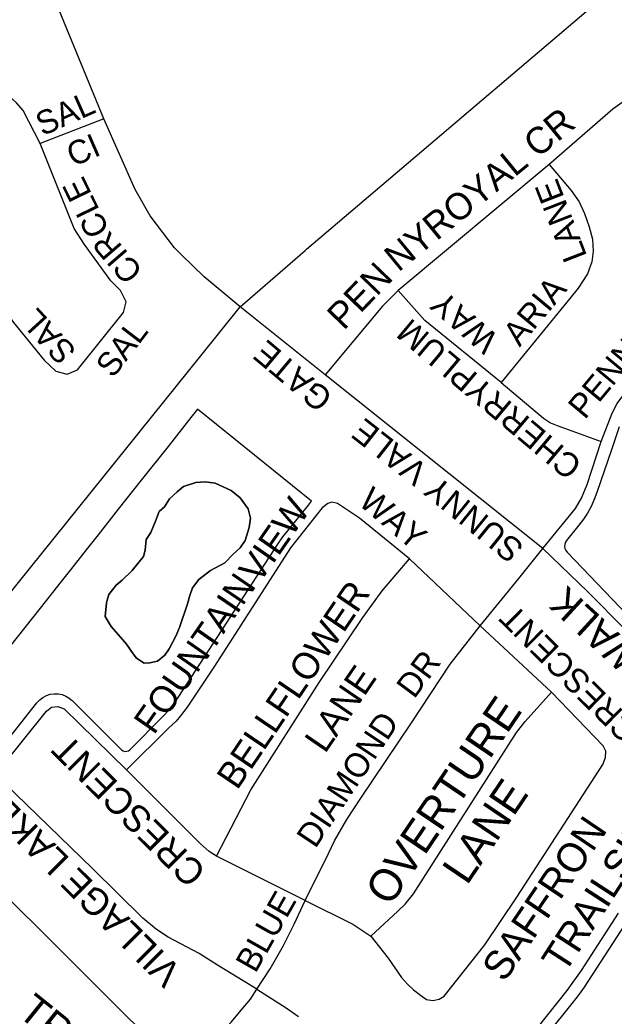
# Model space of a CAD drawing. Extents: x 586326 to 623965, y 4819854 to 4857850.
# Drawn here: x 602043 to 602544, y 4845165 to 4846005 of the extents above; entities that cross this region are included whole.
import ezdxf

# ---------------------------------------------------------------- set-up
doc = ezdxf.new("R2010")
doc.units = 0
for name, color, linetype in [('Major Rds and Hwys', 7, 'Continuous'), ('Minor Rd Lbls', 7, 'Continuous'), ('Minor Rds', 7, 'Continuous'), ('Park Outlines', 7, 'Continuous'), ('Proposed Secondary Rds', 7, 'Continuous'), ('School Syms_Lbls', 7, 'Continuous'), ('Secondary Rds Lbls', 7, 'Continuous')]:
    doc.layers.add(name, color=color, linetype=linetype)

msp = doc.modelspace()

# ---------------------------------------------------------------- linework, layer by layer
at = {"layer": 'Major Rds and Hwys'}
for points in [[(602228.94, 4845763.31), (602283.71, 4845810.98), (602284.97, 4845812.07), (602354.1, 4845870.85), (602532.28, 4846022.36), (602534.52, 4846024.26), (602558.68, 4846048.97), (602585.66, 4846076.56), (602594.95, 4846086.06), (602647, 4846149.85), (602707.38, 4846223.84), (602755.67, 4846283.02), (602767.75, 4846297.82), (602817.11, 4846357.87), (602829.25, 4846373.26), (602837.97, 4846384.33)], [(601918.88, 4845377.93), (602031.46, 4845517.86), (602195.79, 4845722.1), (602228.94, 4845763.31)], [(602181.3, 4845116.88), (601918.88, 4845377.93)]]:
    msp.add_lwpolyline(points, dxfattribs=at)
at = {"layer": 'Minor Rds'}
for points in [[(602060.24, 4845901.24), (602045.81, 4845929.11), (602040.05, 4845935.37), (602032.37, 4845942.56), (602016.96, 4845955.79)], [(602533.45, 4845649.76), (602542.7, 4845673.79), (602546.97, 4845681.7), (602552.56, 4845689.34), (602590.77, 4845736.13), (602603.73, 4845762.59), (602612.14, 4845793.89), (602612.39, 4845827.07), (602605.37, 4845860.8), (602589.16, 4845895.92), (602577.7, 4845913.24), (602563.91, 4845929.74), (602558.89, 4845934.04), (602555.37, 4845935.64), (602551.29, 4845935.78), (602543.52, 4845930.23), (602489.55, 4845883.59)], [(602113.88, 4845922.1), (602060.24, 4845901.24)], [(602015.04, 4845781.03), (602037.61, 4845750.07), (602063.59, 4845718.35), (602073.31, 4845709.08), (602082.97, 4845706.45), (602091.74, 4845710.25), (602130.48, 4845758.49), (602132.71, 4845767.6), (602127.88, 4845777.09), (602119.7, 4845785.3), (602097.41, 4845816.05), (602088.93, 4845829.57), (602060.24, 4845901.24)], [(602489.55, 4845883.59), (602362.31, 4845777.27)], [(602489.55, 4845883.59), (602508.31, 4845861.5), (602514.94, 4845851.94), (602519.56, 4845842.23), (602523.51, 4845830.95), (602526.19, 4845820.48), (602526.68, 4845810.37), (602525.63, 4845801.47), (602522.04, 4845791.11), (602514.14, 4845779.02), (602507.2, 4845770.32), (602449.24, 4845699.55)], [(602362.31, 4845777.27), (602348.91, 4845763.83), (602300.61, 4845705.91)], [(602449.24, 4845699.55), (602384.88, 4845751.93), (602362.31, 4845777.27)], [(602300.61, 4845705.91), (602251.51, 4845745.38), (602228.94, 4845763.31)], [(602484.24, 4845559.49), (602300.61, 4845705.91)], [(602449.24, 4845699.55), (602484.82, 4845669.47), (602490.77, 4845665.39), (602496.38, 4845663.29), (602533.45, 4845649.76)], [(602484.24, 4845559.49), (602511.82, 4845593.29), (602516.86, 4845601.94), (602521.77, 4845613.35), (602533.45, 4845649.76)], [(602371.87, 4845550.68), (602329.61, 4845585.04), (602311.16, 4845597.57), (602306.23, 4845598.43), (602303.02, 4845597.47), (602298.03, 4845593.84), (602271.38, 4845560.08), (602207.11, 4845460.25), (602184.04, 4845425.57), (602178.43, 4845418.39), (602174.91, 4845413.88), (602168.56, 4845407.82), (602132.86, 4845372.79)], [(602431.3, 4845494.29), (602464.04, 4845534.2), (602484.24, 4845559.49)], [(602587.28, 4845457.23), (602522.09, 4845523.26), (602484.24, 4845559.49)], [(602209.03, 4845299.86), (602237.85, 4845355.89), (602295.46, 4845446.49), (602332.49, 4845501.31), (602348.75, 4845523.84), (602371.87, 4845550.68)], [(602431.3, 4845494.29), (602371.87, 4845550.68)], [(602283.78, 4845262.55), (602303.46, 4845302.24), (602308.53, 4845312.71), (602319, 4845330.94), (602330.63, 4845348.94), (602372.91, 4845411.59), (602405.99, 4845461.89), (602431.3, 4845494.29)], [(602491.51, 4845438.37), (602431.3, 4845494.29)], [(602339.07, 4845232.45), (602353.68, 4845213.93), (602365.19, 4845197.4), (602370.11, 4845191.77), (602375.06, 4845187.02), (602381.1, 4845182.53), (602386.27, 4845178.92), (602391.5, 4845177.95), (602396.85, 4845179.1), (602401.13, 4845181.75), (602435.34, 4845224.95), (602462.41, 4845265.3), (602534.93, 4845377.15), (602537.31, 4845383.07), (602537.53, 4845388.43), (602535.1, 4845392.99), (602491.51, 4845438.37)], [(602339.07, 4845232.45), (602362.06, 4845253.35), (602368.16, 4845259.46), (602375.19, 4845268.17), (602462.04, 4845404.34), (602469.5, 4845413.61), (602491.51, 4845438.37)], [(602242.86, 4845187.74), (602209.84, 4845207.99), (602194.32, 4845217.67), (602168.06, 4845231.52), (602158.29, 4845238.05), (602146.65, 4845247.59), (602104.4, 4845289.42), (602030.43, 4845361.12), (602027.45, 4845366.94), (602027.13, 4845372.04), (602028.83, 4845376.62), (602065.5, 4845422.19), (602069.6, 4845425.71), (602074.99, 4845426.07), (602080.34, 4845424.31), (602132.86, 4845372.79)], [(602209.03, 4845299.86), (602202.7, 4845303.7), (602195.13, 4845310.5), (602132.86, 4845372.79)], [(602283.78, 4845262.55), (602209.03, 4845299.86)], [(602242.86, 4845187.74), (602254.22, 4845204.84), (602265.39, 4845224.53), (602274.39, 4845242.58), (602283.78, 4845262.55)], [(602283.78, 4845262.55), (602324.01, 4845242.44), (602339.07, 4845232.45)], [(602442.55, 4845108.31), (602504.99, 4845186.52), (602516.87, 4845203.43), (602548.09, 4845251.64)], [(602181.3, 4845116.88), (602221.46, 4845160.06), (602229.84, 4845169.94), (602237.72, 4845179.24), (602242.86, 4845187.74)], [(602242.86, 4845187.74), (602267.61, 4845171.96), (602277.99, 4845164.51)]]:
    msp.add_lwpolyline(points, dxfattribs=at)
at = {"layer": 'Park Outlines'}
for points in [[(602021.82, 4845384.39), (602057.42, 4845429.37), (602059.72, 4845431.82), (602062.4, 4845433.85), (602065.38, 4845435.41), (602068.59, 4845436.44), (602071.92, 4845436.92), (602075.28, 4845436.84), (602078.58, 4845436.19), (602081.73, 4845435), (602084.63, 4845433.29), (602087.2, 4845431.13), (602128.8, 4845389.71), (602130.06, 4845388.79), (602131.55, 4845388.31), (602133.12, 4845388.32), (602134.6, 4845388.8), (602135.87, 4845389.72), (602163.64, 4845417.62), (602168.33, 4845422.66), (602172.66, 4845428.02), (602176.62, 4845433.66), (602261.39, 4845564.04), (602264.96, 4845569.23), (602268.8, 4845574.22), (602286.55, 4845596.1), (602289.2, 4845599.37), (602192.81, 4845676.91), (602187.36, 4845670.01), (602168.03, 4845645.59), (602145.45, 4845617.06), (602126.03, 4845592.52), (602108.93, 4845570.91), (602101.21, 4845561.16), (602084.47, 4845540), (602077.73, 4845531.48), (602060.1, 4845509.2), (602034.22, 4845476.5)], [(602548.67, 4845662.16), (602542.43, 4845643.68), (602529.9, 4845606.61), (602527.66, 4845600.69), (602525.01, 4845594.94), (602521.96, 4845589.4), (602518.51, 4845584.08), (602514.71, 4845579.03), (602504.35, 4845566.27), (602503.39, 4845564.74), (602502.83, 4845563.03), (602502.68, 4845561.23), (602502.97, 4845559.45), (602503.68, 4845557.79), (602504.76, 4845556.35), (602555.65, 4845503.31)], [(602612.35, 4845332.65), (602519.17, 4845189.36), (602516.36, 4845185.25), (602513.34, 4845181.29), (602455.22, 4845108.85)]]:
    msp.add_lwpolyline(points, dxfattribs=at)
for points in [[(602116.12, 4845513.72), (602116.67, 4845515.76), (602117.97, 4845520.52), (602124.29, 4845528.61), (602129.44, 4845532.82), (602137.88, 4845540.87), (602147.44, 4845552.79), (602148.72, 4845558.17), (602149.6, 4845566.96), (602153.45, 4845573.08), (602157.37, 4845582.51), (602160.55, 4845590.67), (602165.14, 4845594.69), (602169.22, 4845601.43), (602175.83, 4845607.17), (602180.95, 4845611.68), (602191.41, 4845615.2), (602199.42, 4845615.59), (602207.91, 4845614.54), (602214.55, 4845611.48), (602221.36, 4845608.28), (602228.96, 4845602.35), (602235.64, 4845592.87), (602237.5, 4845585.04), (602236.38, 4845577.14), (602233.23, 4845566.31), (602228.92, 4845560.11), (602223.03, 4845554.61), (602216.01, 4845547.33), (602203.82, 4845540.91), (602194.15, 4845533.3), (602188.61, 4845526.21), (602186.43, 4845519.67), (602184.57, 4845512.88), (602177.64, 4845492.77), (602174.52, 4845485.37), (602168.95, 4845474.84), (602165.28, 4845469.46), (602159.19, 4845464.39), (602152.79, 4845463.01), (602147.88, 4845462.85), (602141.42, 4845466.83), (602138.73, 4845470.53), (602133.11, 4845478.65), (602127.9, 4845484.57), (602119.91, 4845493.74), (602114.84, 4845502.22)], [(602116.12, 4845513.72), (602114.84, 4845502.22), (602119.91, 4845493.74), (602127.9, 4845484.57), (602133.11, 4845478.65), (602138.73, 4845470.53), (602141.42, 4845466.83), (602147.88, 4845462.85), (602152.79, 4845463.01), (602159.19, 4845464.39), (602165.28, 4845469.46), (602168.95, 4845474.84), (602174.52, 4845485.37), (602177.64, 4845492.77), (602184.57, 4845512.88), (602186.43, 4845519.67), (602188.61, 4845526.21), (602194.15, 4845533.3), (602203.82, 4845540.91), (602216.01, 4845547.33), (602223.03, 4845554.61), (602228.92, 4845560.11), (602233.23, 4845566.31), (602236.38, 4845577.14), (602237.5, 4845585.04), (602235.64, 4845592.87), (602228.96, 4845602.35), (602221.36, 4845608.28), (602214.55, 4845611.48), (602207.91, 4845614.54), (602199.42, 4845615.59), (602191.41, 4845615.2), (602180.95, 4845611.68), (602175.83, 4845607.17), (602169.22, 4845601.43), (602165.14, 4845594.69), (602160.55, 4845590.67), (602157.37, 4845582.51), (602153.45, 4845573.08), (602149.6, 4845566.96), (602148.72, 4845558.17), (602147.44, 4845552.79), (602137.88, 4845540.87), (602129.44, 4845532.82), (602124.29, 4845528.61), (602117.97, 4845520.52), (602116.67, 4845515.76)], [(602116.12, 4845513.72), (602114.84, 4845502.22), (602119.91, 4845493.74), (602127.9, 4845484.57), (602133.11, 4845478.65), (602138.73, 4845470.53), (602141.42, 4845466.83), (602147.88, 4845462.85), (602152.79, 4845463.01), (602159.19, 4845464.39), (602165.28, 4845469.46), (602168.95, 4845474.84), (602174.52, 4845485.37), (602177.64, 4845492.77), (602184.57, 4845512.88), (602186.43, 4845519.67), (602188.61, 4845526.21), (602194.15, 4845533.3), (602203.82, 4845540.91), (602216.01, 4845547.33), (602223.03, 4845554.61), (602228.92, 4845560.11), (602233.23, 4845566.31), (602236.38, 4845577.14), (602237.5, 4845585.04), (602235.64, 4845592.87), (602228.96, 4845602.35), (602221.36, 4845608.28), (602214.55, 4845611.48), (602207.91, 4845614.54), (602199.42, 4845615.59), (602191.41, 4845615.2), (602180.95, 4845611.68), (602175.83, 4845607.17), (602169.22, 4845601.43), (602165.14, 4845594.69), (602160.55, 4845590.67), (602157.37, 4845582.51), (602153.45, 4845573.08), (602149.6, 4845566.96), (602148.72, 4845558.17), (602147.44, 4845552.79), (602137.88, 4845540.87), (602129.44, 4845532.82), (602124.29, 4845528.61), (602117.97, 4845520.52), (602116.67, 4845515.76)], [(602116.12, 4845513.72), (602114.84, 4845502.22), (602119.91, 4845493.74), (602127.9, 4845484.57), (602133.11, 4845478.65), (602138.73, 4845470.53), (602141.42, 4845466.83), (602147.88, 4845462.85), (602152.79, 4845463.01), (602159.19, 4845464.39), (602165.28, 4845469.46), (602168.95, 4845474.84), (602174.52, 4845485.37), (602177.64, 4845492.77), (602184.57, 4845512.88), (602186.43, 4845519.67), (602188.61, 4845526.21), (602194.15, 4845533.3), (602203.82, 4845540.91), (602216.01, 4845547.33), (602223.03, 4845554.61), (602228.92, 4845560.11), (602233.23, 4845566.31), (602236.38, 4845577.14), (602237.5, 4845585.04), (602235.64, 4845592.87), (602228.96, 4845602.35), (602221.36, 4845608.28), (602214.55, 4845611.48), (602207.91, 4845614.54), (602199.42, 4845615.59), (602191.41, 4845615.2), (602180.95, 4845611.68), (602175.83, 4845607.17), (602169.22, 4845601.43), (602165.14, 4845594.69), (602160.55, 4845590.67), (602157.37, 4845582.51), (602153.45, 4845573.08), (602149.6, 4845566.96), (602148.72, 4845558.17), (602147.44, 4845552.79), (602137.88, 4845540.87), (602129.44, 4845532.82), (602124.29, 4845528.61), (602117.97, 4845520.52), (602116.67, 4845515.76)]]:
    msp.add_lwpolyline(points, close=True, dxfattribs=at)
at = {"layer": 'Proposed Secondary Rds'}
for points in [[(602113.88, 4845922.1), (602057.43, 4846059.92)], [(602228.94, 4845763.31), (602198.66, 4845788.6), (602179.24, 4845807.4), (602173.44, 4845813.22), (602152.89, 4845840.16), (602140.2, 4845862.49), (602113.88, 4845922.1)]]:
    msp.add_lwpolyline(points, dxfattribs=at)

# ---------------------------------------------------------------- texts
at = {"layer": 'Minor Rd Lbls'}
for s, height, rotation, p in [('SAL', 19.992, 23.94678, (602062.08, 4845907.23)), ('NYROYAL CR', 22.44, 39.2842, (602362.42, 4845792.18)), ('CI', 19.992, 23.57496, (602088.04, 4845881.25)), ('CLE', 19.992, 116.04231, (602118.98, 4845827.87)), ('LANE', 20.4, 111.23166, (602521.93, 4845806.22)), ('CIR', 19.992, 130.69938, (602147.73, 4845793.79)), ('PEN', 22.44, 46.10661, (602316.39, 4845742.78)), ('ARIA', 20.4, 50.2059, (602464.75, 4845728.93)), ('WAY', 20.4, 139.27451, (602448.11, 4845737.83)), ('SAL', 19.992, 132.50044, (602091.65, 4845726.38)), ('PENNYR', 20.4, 50.2059, (602519.72, 4845667.58)), ('CHERRYPLUM', 20.4, 139.9655, (602518.78, 4845631.72)), ('SAL', 19.992, 52.66835, (602121.59, 4845702.48)), ('GATE', 20.4, 140.02133, (602308.4, 4845688.81)), ('VALE', 20.4, 141.91242, (602388.84, 4845627.33)), ('SUNNY', 20.4, 141.00374, (602469.59, 4845561.72)), ('WAY', 20.4, 319.69537, (602327.65, 4845597.14)), ('VIEW  ', 22.44, 55.15858, (602244.84, 4845528.95)), ('AIN', 22.44, 55.66838, (602214.84, 4845486.8)), ('BELLFLOWER ', 22.44, 55.90071, (602226.35, 4845354.92)), ('WALK', 24.48, 137.46406, (602572.87, 4845466.08)), ('CRESCENT', 20.4, 135.19653, (602567.18, 4845408)), ('FOUNT', 22.44, 55.10616, (602156.14, 4845401.45)), ('DR', 20.4, 53.33685, (602375.75, 4845431.86)), ('LANE', 22.44, 55.57635, (602300.5, 4845385.74)), ('OVERTURE', 26.928, 55.90071, (602355.3, 4845256.6)), ('DIAMOND', 20.4, 56.28552, (602292.29, 4845305.59)), ('CRESCENT', 22.44, 135.19653, (602201.5, 4845287.68)), ('LANE', 26.928, 55.90071, (602420.28, 4845274.57)), ('VILLAGE LAKE', 22.44, 135.19653, (602180.64, 4845203.54)), ('TRAILSIDE', 24.48, 57.09012, (602502.68, 4845199.91)), ('SAFFRON', 24.48, 55.90071, (602451.82, 4845192.61)), ('BLUE', 20.4, 60.44067, (602241.81, 4845200.37)), ('TRAIL', 25.002, 321.05898, (602040.16, 4845165.91))]:
    msp.add_text(s, height=height, rotation=rotation, dxfattribs=at).set_placement(p)
at = {"layer": 'School Syms_Lbls'}
msp.add_text('INNOCENT HEARTS ACADEMY', height=30, rotation=52.00002, dxfattribs=at).set_placement((602394.44, 4844792.39))
at = {"layer": 'Secondary Rds Lbls'}
msp.add_text('NORTH PARK         DR', height=40.002, rotation=50.98036, dxfattribs=at).set_placement((602535.97, 4844863.38))

doc.saveas('drawing.dxf')
